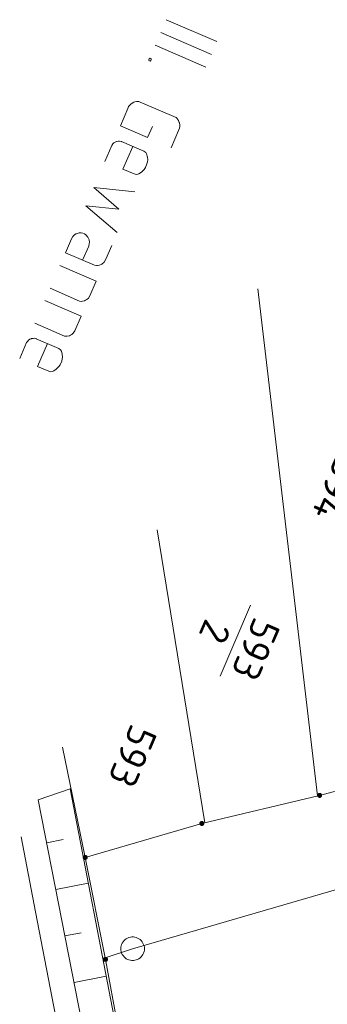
# Model space of a CAD drawing. Header units: metres. Extents: x 3425540 to 3446143, y 5432760 to 5444637.
# Tile 532 of 656: x 3436988 to 3437007, y 5444044 to 5444106. Entities that reach past the tile are written whole.
import ezdxf
from ezdxf.enums import TextEntityAlignment as Align

# ---------------------------------------------------------------- set-up
doc = ezdxf.new("R2010")
doc.units = ezdxf.units.M
for name, color, linetype, lineweight in [('B_Bestand', 9, 'Continuous', 18), ('B_Böschung', 9, 'Continuous', 18), ('B_Flurgrenzen', 9, 'Continuous', 18)]:
    doc.layers.add(name, color=color, linetype=linetype, lineweight=lineweight)
doc.styles.get("Standard").update_dxf_attribs({"font": 'isocpeur.ttf'})

msp = doc.modelspace()

# ---------------------------------------------------------------- linework, layer by layer
at = {"layer": 'B_Bestand'}
for p, q in [((3436997.248, 5444105.863), (3437000.459, 5444104.473)), ((3436996.898, 5444105.054), (3437000.109, 5444103.664)), ((3436996.553, 5444104.257), (3436999.764, 5444102.868)), ((3436994.343, 5444099.15), (3436994.813, 5444100.237)), ((3436995.593, 5444100.65), (3436997.868, 5444099.666)), ((3436994.343, 5444099.15), (3436996.062, 5444098.406)), ((3436996.062, 5444098.406), (3436996.369, 5444099.114)), ((3436997.554, 5444097.76), (3436998.025, 5444098.847)), ((3436993.807, 5444097.911), (3436993.369, 5444096.899)), ((3436994.423, 5444098.155), (3436995.839, 5444097.542)), ((3436990.519, 5444090.313), (3436992.82, 5444089.317)), ((3436992.415, 5444088.381), (3436992.82, 5444089.317)), ((3436989.895, 5444088.871), (3436991.766, 5444088.062)), ((3436989.561, 5444088.1), (3436991.862, 5444087.104)), ((3436988.938, 5444086.659), (3436990.809, 5444085.849)), ((3436991.457, 5444086.169), (3436991.862, 5444087.104)), ((3436988.407, 5444085.433), (3436987.969, 5444084.421)), ((3436989.023, 5444085.676), (3436990.439, 5444085.064))]:
    msp.add_line(p, q, dxfattribs=at)
for points in [[(3436996.302, 5444103.33), (3436996.299, 5444103.392), (3436996.223, 5444103.425), (3436996.176, 5444103.385), (3436996.154, 5444103.334), (3436996.157, 5444103.273), (3436996.233, 5444103.24), (3436996.28, 5444103.28), (3436996.302, 5444103.33)], [(3436995.593, 5444100.65), (3436995.517, 5444100.683), (3436995.43, 5444100.691), (3436995.369, 5444100.687), (3436995.271, 5444100.67), (3436995.198, 5444100.641), (3436995.032, 5444100.533), (3436994.984, 5444100.493), (3436994.868, 5444100.363), (3436994.813, 5444100.237)], [(3436998.025, 5444098.847), (3436998.09, 5444098.999), (3436998.109, 5444099.111), (3436998.116, 5444099.198), (3436998.084, 5444099.332), (3436998.07, 5444099.368), (3436998.027, 5444099.477), (3436997.973, 5444099.56), (3436997.933, 5444099.607), (3436997.868, 5444099.666)], [(3436993.807, 5444097.911), (3436993.876, 5444098.001), (3436993.934, 5444098.066), (3436994.017, 5444098.12), (3436994.09, 5444098.149), (3436994.126, 5444098.163), (3436994.224, 5444098.181), (3436994.285, 5444098.184), (3436994.423, 5444098.155), (3436994.448, 5444098.144)], [(3436995.131, 5444097.848), (3436994.507, 5444096.407), (3436995.215, 5444096.101)], [(3436995.215, 5444096.101), (3436995.352, 5444096.071), (3436995.45, 5444096.089), (3436995.522, 5444096.118), (3436995.689, 5444096.226), (3436995.853, 5444096.395), (3436995.933, 5444096.511), (3436996.031, 5444096.738), (3436996.061, 5444096.875), (3436996.079, 5444096.988), (3436996.069, 5444097.172), (3436996.008, 5444097.378), (3436995.954, 5444097.462), (3436995.839, 5444097.542)], [(3436995.265, 5444094.968), (3436992.658, 5444095.256), (3436994.252, 5444093.876), (3436992.155, 5444094.093), (3436994.149, 5444092.389)], [(3436993.794, 5444091.567), (3436993.421, 5444090.708), (3436993.309, 5444090.516), (3436993.167, 5444090.397), (3436993.022, 5444090.34), (3436992.888, 5444090.308), (3436992.827, 5444090.304), (3436992.715, 5444090.323), (3436990.869, 5444091.122), (3436991.252, 5444092.007), (3436991.343, 5444092.147), (3436991.448, 5444092.252), (3436991.531, 5444092.306), (3436991.568, 5444092.32), (3436991.738, 5444092.367), (3436991.861, 5444092.374), (3436991.973, 5444092.355), (3436992.074, 5444092.311), (3436992.164, 5444092.242), (3436992.283, 5444092.101), (3436992.366, 5444091.945), (3436992.387, 5444091.786), (3436992.379, 5444091.699), (3436992.339, 5444091.536), (3436991.956, 5444090.651)], [(3436992.415, 5444088.381), (3436992.324, 5444088.241), (3436992.23, 5444088.161), (3436992.146, 5444088.107), (3436992.074, 5444088.079), (3436991.94, 5444088.047), (3436991.878, 5444088.043), (3436991.766, 5444088.062)], [(3436991.457, 5444086.169), (3436991.366, 5444086.028), (3436991.319, 5444085.988), (3436991.272, 5444085.949), (3436991.189, 5444085.895), (3436991.116, 5444085.866), (3436990.982, 5444085.834), (3436990.921, 5444085.831), (3436990.809, 5444085.849)], [(3436988.407, 5444085.433), (3436988.476, 5444085.523), (3436988.534, 5444085.588), (3436988.617, 5444085.642), (3436988.69, 5444085.67), (3436988.726, 5444085.685), (3436988.824, 5444085.702), (3436988.885, 5444085.706), (3436989.023, 5444085.676), (3436989.048, 5444085.665)], [(3436989.731, 5444085.37), (3436989.107, 5444083.929), (3436989.815, 5444083.622)], [(3436989.815, 5444083.622), (3436989.952, 5444083.593), (3436990.05, 5444083.611), (3436990.123, 5444083.639), (3436990.289, 5444083.747), (3436990.453, 5444083.917), (3436990.533, 5444084.032), (3436990.631, 5444084.26), (3436990.661, 5444084.397), (3436990.679, 5444084.509), (3436990.669, 5444084.694), (3436990.608, 5444084.9), (3436990.554, 5444084.984), (3436990.439, 5444085.064)], [(3436988.055, 5444054.163), (3436988.971, 5444049.417), (3436989.897, 5444044.603), (3436990.844, 5444039.685), (3436991.785, 5444034.807), (3436993.08, 5444028.136), (3436993.853, 5444024.189), (3436994.591, 5444020.433), (3436995.647, 5444015.77)]]:
    msp.add_lwpolyline(points, dxfattribs=at)
at = {"layer": 'B_Böschung'}
for p, q in [((3436989.145, 5444056.504), (3436991.164, 5444057.202)), ((3436997.84, 5444022.646), (3436991.164, 5444057.202)), ((3436989.68, 5444053.779), (3436990.714, 5444053.982)), ((3436990.258, 5444050.835), (3436992.316, 5444051.239)), ((3436990.836, 5444047.89), (3436991.861, 5444048.091)), ((3436991.414, 5444044.946), (3436993.454, 5444045.347))]:
    msp.add_line(p, q, dxfattribs=at)
msp.add_lwpolyline([(3436997.839, 5444022.499), (3436996.597, 5444023.043), (3436995.743, 5444024.208), (3436995.122, 5444026.071), (3436989.145, 5444056.504)], dxfattribs=at)
at = {"layer": 'B_Flurgrenzen'}
for p, q in [((3437003.053, 5444088.825), (3437006.834, 5444056.751)), ((3436996.671, 5444073.593), (3436999.684, 5444055.054)), ((3437002.592, 5444068.817), (3437000.654, 5444064.337)), ((3436990.673, 5444059.824), (3436992.12, 5444052.858)), ((3436995.12, 5444047.081), (3437038.904, 5444059.825)), ((3437006.961, 5444056.781), (3437013.881, 5444058.627)), ((3436999.502, 5444055.011), (3437006.961, 5444056.781)), ((3436992.12, 5444052.858), (3436999.502, 5444055.011)), ((3436993.406, 5444046.409), (3436992.12, 5444052.858)), ((3436993.387, 5444046.504), (3436995.12, 5444047.081)), ((3436994.636, 5444039.793), (3436993.406, 5444046.409))]:
    msp.add_line(p, q, dxfattribs=at)
for points in [[(3437007.086, 5444056.781), (3437007.085, 5444056.797), (3437007.082, 5444056.812), (3437007.077, 5444056.827), (3437007.07, 5444056.841), (3437007.062, 5444056.855), (3437007.053, 5444056.867), (3437007.041, 5444056.877), (3437007.028, 5444056.886), (3437007.014, 5444056.894), (3437006.999, 5444056.9), (3437006.985, 5444056.904), (3437006.969, 5444056.906), (3437006.953, 5444056.906), (3437006.937, 5444056.904), (3437006.923, 5444056.9), (3437006.908, 5444056.894), (3437006.894, 5444056.886), (3437006.881, 5444056.877), (3437006.869, 5444056.867), (3437006.86, 5444056.855), (3437006.852, 5444056.841), (3437006.845, 5444056.827), (3437006.84, 5444056.812), (3437006.837, 5444056.797), (3437006.836, 5444056.781), (3437006.837, 5444056.765), (3437006.84, 5444056.75), (3437006.845, 5444056.735), (3437006.852, 5444056.721), (3437006.86, 5444056.707), (3437006.869, 5444056.695), (3437006.881, 5444056.685), (3437006.894, 5444056.676), (3437006.908, 5444056.668), (3437006.923, 5444056.662), (3437006.937, 5444056.658), (3437006.953, 5444056.656), (3437006.969, 5444056.656), (3437006.985, 5444056.658), (3437006.999, 5444056.662), (3437007.014, 5444056.668), (3437007.028, 5444056.676), (3437007.041, 5444056.685), (3437007.053, 5444056.695), (3437007.062, 5444056.707), (3437007.07, 5444056.721), (3437007.077, 5444056.735), (3437007.082, 5444056.75), (3437007.085, 5444056.765), (3437007.086, 5444056.781)], [(3437007.061, 5444056.781), (3437007.06, 5444056.795), (3437007.057, 5444056.809), (3437007.053, 5444056.821), (3437007.047, 5444056.834), (3437007.038, 5444056.846), (3437007.028, 5444056.856), (3437007.017, 5444056.865), (3437007.005, 5444056.872), (3437006.992, 5444056.876), (3437006.979, 5444056.879), (3437006.965, 5444056.881), (3437006.95, 5444056.88), (3437006.936, 5444056.878), (3437006.924, 5444056.875), (3437006.911, 5444056.868), (3437006.899, 5444056.86), (3437006.889, 5444056.851), (3437006.879, 5444056.84), (3437006.872, 5444056.828), (3437006.867, 5444056.815), (3437006.863, 5444056.802), (3437006.861, 5444056.788), (3437006.861, 5444056.774), (3437006.863, 5444056.76), (3437006.867, 5444056.747), (3437006.872, 5444056.734), (3437006.879, 5444056.722), (3437006.889, 5444056.711), (3437006.899, 5444056.702), (3437006.911, 5444056.694), (3437006.924, 5444056.687), (3437006.936, 5444056.684), (3437006.95, 5444056.682), (3437006.965, 5444056.681), (3437006.979, 5444056.683), (3437006.992, 5444056.686), (3437007.005, 5444056.69), (3437007.017, 5444056.697), (3437007.028, 5444056.706), (3437007.038, 5444056.716), (3437007.047, 5444056.728), (3437007.053, 5444056.741), (3437007.057, 5444056.753), (3437007.06, 5444056.767), (3437007.061, 5444056.781)], [(3437007.037, 5444056.781), (3437007.036, 5444056.793), (3437007.033, 5444056.805), (3437007.028, 5444056.816), (3437007.022, 5444056.826), (3437007.013, 5444056.836), (3437007.004, 5444056.843), (3437006.993, 5444056.85), (3437006.982, 5444056.854), (3437006.97, 5444056.856), (3437006.958, 5444056.857), (3437006.946, 5444056.855), (3437006.934, 5444056.852), (3437006.924, 5444056.847), (3437006.913, 5444056.84), (3437006.904, 5444056.831), (3437006.897, 5444056.821), (3437006.891, 5444056.811), (3437006.887, 5444056.799), (3437006.885, 5444056.787), (3437006.885, 5444056.775), (3437006.887, 5444056.763), (3437006.891, 5444056.751), (3437006.897, 5444056.741), (3437006.904, 5444056.731), (3437006.913, 5444056.722), (3437006.923, 5444056.715), (3437006.934, 5444056.71), (3437006.946, 5444056.707), (3437006.958, 5444056.705), (3437006.97, 5444056.706), (3437006.982, 5444056.708), (3437006.993, 5444056.712), (3437007.004, 5444056.719), (3437007.013, 5444056.726), (3437007.022, 5444056.736), (3437007.028, 5444056.746), (3437007.033, 5444056.757), (3437007.036, 5444056.769), (3437007.037, 5444056.781)], [(3437007.012, 5444056.781), (3437007.011, 5444056.791), (3437007.008, 5444056.801), (3437007.003, 5444056.81), (3437006.997, 5444056.817), (3437006.99, 5444056.823), (3437006.981, 5444056.828), (3437006.971, 5444056.831), (3437006.961, 5444056.832), (3437006.951, 5444056.831), (3437006.941, 5444056.828), (3437006.932, 5444056.823), (3437006.925, 5444056.817), (3437006.919, 5444056.81), (3437006.914, 5444056.801), (3437006.911, 5444056.791), (3437006.91, 5444056.781), (3437006.911, 5444056.771), (3437006.914, 5444056.761), (3437006.919, 5444056.752), (3437006.925, 5444056.745), (3437006.932, 5444056.739), (3437006.941, 5444056.734), (3437006.951, 5444056.731), (3437006.961, 5444056.73), (3437006.971, 5444056.731), (3437006.981, 5444056.734), (3437006.99, 5444056.739), (3437006.997, 5444056.745), (3437007.003, 5444056.752), (3437007.008, 5444056.761), (3437007.011, 5444056.771), (3437007.012, 5444056.781)], [(3437006.988, 5444056.781), (3437006.987, 5444056.788), (3437006.984, 5444056.795), (3437006.979, 5444056.801), (3437006.973, 5444056.805), (3437006.966, 5444056.807), (3437006.959, 5444056.808), (3437006.952, 5444056.806), (3437006.945, 5444056.803), (3437006.94, 5444056.798), (3437006.936, 5444056.792), (3437006.934, 5444056.785), (3437006.934, 5444056.777), (3437006.936, 5444056.77), (3437006.94, 5444056.764), (3437006.945, 5444056.759), (3437006.952, 5444056.756), (3437006.959, 5444056.754), (3437006.966, 5444056.755), (3437006.973, 5444056.757), (3437006.979, 5444056.761), (3437006.984, 5444056.767), (3437006.987, 5444056.774), (3437006.988, 5444056.781)], [(3436999.627, 5444055.011), (3436999.626, 5444055.027), (3436999.623, 5444055.042), (3436999.618, 5444055.057), (3436999.611, 5444055.071), (3436999.603, 5444055.085), (3436999.594, 5444055.097), (3436999.582, 5444055.107), (3436999.569, 5444055.116), (3436999.555, 5444055.124), (3436999.54, 5444055.13), (3436999.526, 5444055.134), (3436999.51, 5444055.136), (3436999.494, 5444055.136), (3436999.478, 5444055.134), (3436999.464, 5444055.13), (3436999.449, 5444055.124), (3436999.435, 5444055.116), (3436999.422, 5444055.107), (3436999.41, 5444055.097), (3436999.401, 5444055.085), (3436999.393, 5444055.071), (3436999.386, 5444055.057), (3436999.381, 5444055.042), (3436999.378, 5444055.027), (3436999.377, 5444055.011), (3436999.378, 5444054.995), (3436999.381, 5444054.98), (3436999.386, 5444054.965), (3436999.393, 5444054.951), (3436999.401, 5444054.937), (3436999.41, 5444054.925), (3436999.422, 5444054.915), (3436999.435, 5444054.906), (3436999.449, 5444054.898), (3436999.464, 5444054.892), (3436999.478, 5444054.888), (3436999.494, 5444054.886), (3436999.51, 5444054.886), (3436999.526, 5444054.888), (3436999.54, 5444054.892), (3436999.555, 5444054.898), (3436999.569, 5444054.906), (3436999.582, 5444054.915), (3436999.594, 5444054.925), (3436999.603, 5444054.937), (3436999.611, 5444054.951), (3436999.618, 5444054.965), (3436999.623, 5444054.98), (3436999.626, 5444054.995), (3436999.627, 5444055.011)], [(3436999.602, 5444055.011), (3436999.601, 5444055.025), (3436999.598, 5444055.039), (3436999.594, 5444055.051), (3436999.588, 5444055.064), (3436999.579, 5444055.076), (3436999.569, 5444055.086), (3436999.558, 5444055.095), (3436999.546, 5444055.102), (3436999.533, 5444055.106), (3436999.52, 5444055.109), (3436999.506, 5444055.111), (3436999.491, 5444055.11), (3436999.477, 5444055.108), (3436999.465, 5444055.105), (3436999.452, 5444055.098), (3436999.44, 5444055.09), (3436999.43, 5444055.081), (3436999.42, 5444055.07), (3436999.413, 5444055.058), (3436999.408, 5444055.045), (3436999.404, 5444055.032), (3436999.402, 5444055.018), (3436999.402, 5444055.004), (3436999.404, 5444054.99), (3436999.408, 5444054.977), (3436999.413, 5444054.964), (3436999.42, 5444054.952), (3436999.43, 5444054.941), (3436999.44, 5444054.932), (3436999.452, 5444054.924), (3436999.465, 5444054.917), (3436999.477, 5444054.914), (3436999.491, 5444054.912), (3436999.506, 5444054.911), (3436999.52, 5444054.913), (3436999.533, 5444054.916), (3436999.546, 5444054.92), (3436999.558, 5444054.927), (3436999.569, 5444054.936), (3436999.579, 5444054.946), (3436999.588, 5444054.958), (3436999.594, 5444054.971), (3436999.598, 5444054.983), (3436999.601, 5444054.997), (3436999.602, 5444055.011)], [(3436999.578, 5444055.011), (3436999.577, 5444055.023), (3436999.574, 5444055.035), (3436999.569, 5444055.046), (3436999.563, 5444055.056), (3436999.554, 5444055.066), (3436999.545, 5444055.073), (3436999.534, 5444055.08), (3436999.523, 5444055.084), (3436999.511, 5444055.086), (3436999.499, 5444055.087), (3436999.487, 5444055.085), (3436999.475, 5444055.082), (3436999.465, 5444055.077), (3436999.454, 5444055.07), (3436999.445, 5444055.061), (3436999.438, 5444055.051), (3436999.432, 5444055.041), (3436999.428, 5444055.029), (3436999.426, 5444055.017), (3436999.426, 5444055.005), (3436999.428, 5444054.993), (3436999.432, 5444054.981), (3436999.438, 5444054.971), (3436999.445, 5444054.961), (3436999.454, 5444054.952), (3436999.464, 5444054.945), (3436999.475, 5444054.94), (3436999.487, 5444054.937), (3436999.499, 5444054.935), (3436999.511, 5444054.936), (3436999.523, 5444054.938), (3436999.534, 5444054.942), (3436999.545, 5444054.949), (3436999.554, 5444054.956), (3436999.563, 5444054.966), (3436999.569, 5444054.976), (3436999.574, 5444054.987), (3436999.577, 5444054.999), (3436999.578, 5444055.011)], [(3436999.553, 5444055.011), (3436999.552, 5444055.021), (3436999.549, 5444055.031), (3436999.544, 5444055.04), (3436999.538, 5444055.047), (3436999.531, 5444055.053), (3436999.522, 5444055.058), (3436999.512, 5444055.061), (3436999.502, 5444055.062), (3436999.492, 5444055.061), (3436999.482, 5444055.058), (3436999.473, 5444055.053), (3436999.466, 5444055.047), (3436999.46, 5444055.04), (3436999.455, 5444055.031), (3436999.452, 5444055.021), (3436999.451, 5444055.011), (3436999.452, 5444055.001), (3436999.455, 5444054.991), (3436999.46, 5444054.982), (3436999.466, 5444054.975), (3436999.473, 5444054.969), (3436999.482, 5444054.964), (3436999.492, 5444054.961), (3436999.502, 5444054.96), (3436999.512, 5444054.961), (3436999.522, 5444054.964), (3436999.531, 5444054.969), (3436999.538, 5444054.975), (3436999.544, 5444054.982), (3436999.549, 5444054.991), (3436999.552, 5444055.001), (3436999.553, 5444055.011)], [(3436999.529, 5444055.011), (3436999.528, 5444055.018), (3436999.525, 5444055.025), (3436999.52, 5444055.031), (3436999.514, 5444055.035), (3436999.507, 5444055.037), (3436999.5, 5444055.038), (3436999.493, 5444055.036), (3436999.486, 5444055.033), (3436999.481, 5444055.028), (3436999.477, 5444055.022), (3436999.475, 5444055.015), (3436999.475, 5444055.007), (3436999.477, 5444055), (3436999.481, 5444054.994), (3436999.486, 5444054.989), (3436999.493, 5444054.986), (3436999.5, 5444054.984), (3436999.507, 5444054.985), (3436999.514, 5444054.987), (3436999.52, 5444054.991), (3436999.525, 5444054.997), (3436999.528, 5444055.004), (3436999.529, 5444055.011)], [(3436992.245, 5444052.858), (3436992.244, 5444052.874), (3436992.241, 5444052.889), (3436992.236, 5444052.904), (3436992.229, 5444052.918), (3436992.221, 5444052.932), (3436992.212, 5444052.944), (3436992.2, 5444052.954), (3436992.187, 5444052.963), (3436992.173, 5444052.971), (3436992.158, 5444052.977), (3436992.144, 5444052.981), (3436992.128, 5444052.983), (3436992.112, 5444052.983), (3436992.096, 5444052.981), (3436992.082, 5444052.977), (3436992.067, 5444052.971), (3436992.053, 5444052.963), (3436992.04, 5444052.954), (3436992.028, 5444052.944), (3436992.019, 5444052.932), (3436992.011, 5444052.918), (3436992.004, 5444052.904), (3436991.999, 5444052.889), (3436991.996, 5444052.874), (3436991.995, 5444052.858), (3436991.996, 5444052.842), (3436991.999, 5444052.827), (3436992.004, 5444052.812), (3436992.011, 5444052.798), (3436992.019, 5444052.784), (3436992.028, 5444052.772), (3436992.04, 5444052.762), (3436992.053, 5444052.753), (3436992.067, 5444052.745), (3436992.082, 5444052.739), (3436992.096, 5444052.735), (3436992.112, 5444052.733), (3436992.128, 5444052.733), (3436992.144, 5444052.735), (3436992.158, 5444052.739), (3436992.173, 5444052.745), (3436992.187, 5444052.753), (3436992.2, 5444052.762), (3436992.212, 5444052.772), (3436992.221, 5444052.784), (3436992.229, 5444052.798), (3436992.236, 5444052.812), (3436992.241, 5444052.827), (3436992.244, 5444052.842), (3436992.245, 5444052.858)], [(3436992.22, 5444052.858), (3436992.219, 5444052.872), (3436992.216, 5444052.886), (3436992.212, 5444052.898), (3436992.206, 5444052.911), (3436992.197, 5444052.923), (3436992.187, 5444052.933), (3436992.176, 5444052.942), (3436992.164, 5444052.949), (3436992.151, 5444052.953), (3436992.138, 5444052.956), (3436992.124, 5444052.958), (3436992.109, 5444052.957), (3436992.095, 5444052.955), (3436992.083, 5444052.952), (3436992.07, 5444052.945), (3436992.058, 5444052.937), (3436992.048, 5444052.928), (3436992.038, 5444052.917), (3436992.031, 5444052.905), (3436992.026, 5444052.892), (3436992.022, 5444052.879), (3436992.02, 5444052.865), (3436992.02, 5444052.851), (3436992.022, 5444052.837), (3436992.026, 5444052.824), (3436992.031, 5444052.811), (3436992.038, 5444052.799), (3436992.048, 5444052.788), (3436992.058, 5444052.779), (3436992.07, 5444052.771), (3436992.083, 5444052.764), (3436992.095, 5444052.761), (3436992.109, 5444052.759), (3436992.124, 5444052.758), (3436992.138, 5444052.76), (3436992.151, 5444052.763), (3436992.164, 5444052.767), (3436992.176, 5444052.774), (3436992.187, 5444052.783), (3436992.197, 5444052.793), (3436992.206, 5444052.805), (3436992.212, 5444052.818), (3436992.216, 5444052.83), (3436992.219, 5444052.844), (3436992.22, 5444052.858)], [(3436992.196, 5444052.858), (3436992.195, 5444052.87), (3436992.192, 5444052.882), (3436992.187, 5444052.893), (3436992.181, 5444052.903), (3436992.172, 5444052.913), (3436992.163, 5444052.92), (3436992.152, 5444052.927), (3436992.141, 5444052.931), (3436992.129, 5444052.933), (3436992.117, 5444052.934), (3436992.105, 5444052.932), (3436992.093, 5444052.929), (3436992.083, 5444052.924), (3436992.072, 5444052.917), (3436992.063, 5444052.908), (3436992.056, 5444052.898), (3436992.05, 5444052.888), (3436992.046, 5444052.876), (3436992.044, 5444052.864), (3436992.044, 5444052.852), (3436992.046, 5444052.84), (3436992.05, 5444052.828), (3436992.056, 5444052.818), (3436992.063, 5444052.808), (3436992.072, 5444052.799), (3436992.082, 5444052.792), (3436992.093, 5444052.787), (3436992.105, 5444052.784), (3436992.117, 5444052.782), (3436992.129, 5444052.783), (3436992.141, 5444052.785), (3436992.152, 5444052.789), (3436992.163, 5444052.796), (3436992.172, 5444052.803), (3436992.181, 5444052.813), (3436992.187, 5444052.823), (3436992.192, 5444052.834), (3436992.195, 5444052.846), (3436992.196, 5444052.858)], [(3436992.171, 5444052.858), (3436992.17, 5444052.868), (3436992.167, 5444052.878), (3436992.162, 5444052.887), (3436992.156, 5444052.894), (3436992.149, 5444052.9), (3436992.14, 5444052.905), (3436992.13, 5444052.908), (3436992.12, 5444052.909), (3436992.11, 5444052.908), (3436992.1, 5444052.905), (3436992.091, 5444052.9), (3436992.084, 5444052.894), (3436992.078, 5444052.887), (3436992.073, 5444052.878), (3436992.07, 5444052.868), (3436992.069, 5444052.858), (3436992.07, 5444052.848), (3436992.073, 5444052.838), (3436992.078, 5444052.829), (3436992.084, 5444052.822), (3436992.091, 5444052.816), (3436992.1, 5444052.811), (3436992.11, 5444052.808), (3436992.12, 5444052.807), (3436992.13, 5444052.808), (3436992.14, 5444052.811), (3436992.149, 5444052.816), (3436992.156, 5444052.822), (3436992.162, 5444052.829), (3436992.167, 5444052.838), (3436992.17, 5444052.848), (3436992.171, 5444052.858)], [(3436992.147, 5444052.858), (3436992.146, 5444052.865), (3436992.143, 5444052.872), (3436992.138, 5444052.878), (3436992.132, 5444052.882), (3436992.125, 5444052.884), (3436992.118, 5444052.885), (3436992.111, 5444052.883), (3436992.104, 5444052.88), (3436992.099, 5444052.875), (3436992.095, 5444052.869), (3436992.093, 5444052.862), (3436992.093, 5444052.854), (3436992.095, 5444052.847), (3436992.099, 5444052.841), (3436992.104, 5444052.836), (3436992.111, 5444052.833), (3436992.118, 5444052.831), (3436992.125, 5444052.832), (3436992.132, 5444052.834), (3436992.138, 5444052.838), (3436992.143, 5444052.844), (3436992.146, 5444052.851), (3436992.147, 5444052.858)], [(3436995.87, 5444047.081), (3436995.864, 5444047.175), (3436995.846, 5444047.264), (3436995.817, 5444047.359), (3436995.776, 5444047.441), (3436995.722, 5444047.518), (3436995.663, 5444047.595), (3436995.598, 5444047.66), (3436995.522, 5444047.713), (3436995.439, 5444047.76), (3436995.35, 5444047.79), (3436995.262, 5444047.813), (3436995.167, 5444047.825), (3436995.073, 5444047.825), (3436994.978, 5444047.813), (3436994.89, 5444047.79), (3436994.801, 5444047.76), (3436994.718, 5444047.713), (3436994.642, 5444047.66), (3436994.577, 5444047.595), (3436994.518, 5444047.518), (3436994.464, 5444047.441), (3436994.423, 5444047.359), (3436994.394, 5444047.264), (3436994.376, 5444047.175), (3436994.37, 5444047.081), (3436994.376, 5444046.987), (3436994.394, 5444046.898), (3436994.423, 5444046.803), (3436994.464, 5444046.721), (3436994.518, 5444046.644), (3436994.577, 5444046.567), (3436994.642, 5444046.502), (3436994.718, 5444046.449), (3436994.801, 5444046.402), (3436994.89, 5444046.372), (3436994.978, 5444046.349), (3436995.073, 5444046.337), (3436995.167, 5444046.337), (3436995.262, 5444046.349), (3436995.35, 5444046.372), (3436995.439, 5444046.402), (3436995.522, 5444046.449), (3436995.598, 5444046.502), (3436995.663, 5444046.567), (3436995.722, 5444046.644), (3436995.776, 5444046.721), (3436995.817, 5444046.803), (3436995.846, 5444046.898), (3436995.864, 5444046.987), (3436995.87, 5444047.081)], [(3436993.531, 5444046.409), (3436993.53, 5444046.425), (3436993.527, 5444046.44), (3436993.522, 5444046.455), (3436993.515, 5444046.469), (3436993.507, 5444046.483), (3436993.498, 5444046.495), (3436993.486, 5444046.505), (3436993.473, 5444046.514), (3436993.459, 5444046.522), (3436993.444, 5444046.528), (3436993.43, 5444046.532), (3436993.414, 5444046.534), (3436993.398, 5444046.534), (3436993.382, 5444046.532), (3436993.368, 5444046.528), (3436993.353, 5444046.522), (3436993.339, 5444046.514), (3436993.326, 5444046.505), (3436993.314, 5444046.495), (3436993.305, 5444046.483), (3436993.297, 5444046.469), (3436993.29, 5444046.455), (3436993.285, 5444046.44), (3436993.282, 5444046.425), (3436993.281, 5444046.409), (3436993.282, 5444046.393), (3436993.285, 5444046.378), (3436993.29, 5444046.363), (3436993.297, 5444046.349), (3436993.305, 5444046.335), (3436993.314, 5444046.323), (3436993.326, 5444046.313), (3436993.339, 5444046.304), (3436993.353, 5444046.296), (3436993.368, 5444046.29), (3436993.382, 5444046.286), (3436993.398, 5444046.284), (3436993.414, 5444046.284), (3436993.43, 5444046.286), (3436993.444, 5444046.29), (3436993.459, 5444046.296), (3436993.473, 5444046.304), (3436993.486, 5444046.313), (3436993.498, 5444046.323), (3436993.507, 5444046.335), (3436993.515, 5444046.349), (3436993.522, 5444046.363), (3436993.527, 5444046.378), (3436993.53, 5444046.393), (3436993.531, 5444046.409)], [(3436993.506, 5444046.409), (3436993.505, 5444046.423), (3436993.502, 5444046.437), (3436993.498, 5444046.449), (3436993.492, 5444046.462), (3436993.483, 5444046.474), (3436993.473, 5444046.484), (3436993.462, 5444046.493), (3436993.45, 5444046.5), (3436993.437, 5444046.504), (3436993.424, 5444046.507), (3436993.41, 5444046.509), (3436993.395, 5444046.508), (3436993.381, 5444046.506), (3436993.369, 5444046.503), (3436993.356, 5444046.496), (3436993.344, 5444046.488), (3436993.334, 5444046.479), (3436993.324, 5444046.468), (3436993.317, 5444046.456), (3436993.312, 5444046.443), (3436993.308, 5444046.43), (3436993.306, 5444046.416), (3436993.306, 5444046.402), (3436993.308, 5444046.388), (3436993.312, 5444046.375), (3436993.317, 5444046.362), (3436993.324, 5444046.35), (3436993.334, 5444046.339), (3436993.344, 5444046.33), (3436993.356, 5444046.322), (3436993.369, 5444046.315), (3436993.381, 5444046.312), (3436993.395, 5444046.31), (3436993.41, 5444046.309), (3436993.424, 5444046.311), (3436993.437, 5444046.314), (3436993.45, 5444046.318), (3436993.462, 5444046.325), (3436993.473, 5444046.334), (3436993.483, 5444046.344), (3436993.492, 5444046.356), (3436993.498, 5444046.369), (3436993.502, 5444046.381), (3436993.505, 5444046.395), (3436993.506, 5444046.409)], [(3436993.482, 5444046.409), (3436993.481, 5444046.421), (3436993.478, 5444046.433), (3436993.473, 5444046.444), (3436993.467, 5444046.454), (3436993.458, 5444046.464), (3436993.449, 5444046.471), (3436993.438, 5444046.478), (3436993.427, 5444046.482), (3436993.415, 5444046.484), (3436993.403, 5444046.485), (3436993.391, 5444046.483), (3436993.379, 5444046.48), (3436993.369, 5444046.475), (3436993.358, 5444046.468), (3436993.349, 5444046.459), (3436993.342, 5444046.449), (3436993.336, 5444046.439), (3436993.332, 5444046.427), (3436993.33, 5444046.415), (3436993.33, 5444046.403), (3436993.332, 5444046.391), (3436993.336, 5444046.379), (3436993.342, 5444046.369), (3436993.349, 5444046.359), (3436993.358, 5444046.35), (3436993.368, 5444046.343), (3436993.379, 5444046.338), (3436993.391, 5444046.335), (3436993.403, 5444046.333), (3436993.415, 5444046.334), (3436993.427, 5444046.336), (3436993.438, 5444046.34), (3436993.449, 5444046.347), (3436993.458, 5444046.354), (3436993.467, 5444046.364), (3436993.473, 5444046.374), (3436993.478, 5444046.385), (3436993.481, 5444046.397), (3436993.482, 5444046.409)], [(3436993.457, 5444046.409), (3436993.456, 5444046.419), (3436993.453, 5444046.429), (3436993.448, 5444046.438), (3436993.442, 5444046.445), (3436993.435, 5444046.451), (3436993.426, 5444046.456), (3436993.416, 5444046.459), (3436993.406, 5444046.46), (3436993.396, 5444046.459), (3436993.386, 5444046.456), (3436993.377, 5444046.451), (3436993.37, 5444046.445), (3436993.364, 5444046.438), (3436993.359, 5444046.429), (3436993.356, 5444046.419), (3436993.355, 5444046.409), (3436993.356, 5444046.399), (3436993.359, 5444046.389), (3436993.364, 5444046.38), (3436993.37, 5444046.373), (3436993.377, 5444046.367), (3436993.386, 5444046.362), (3436993.396, 5444046.359), (3436993.406, 5444046.358), (3436993.416, 5444046.359), (3436993.426, 5444046.362), (3436993.435, 5444046.367), (3436993.442, 5444046.373), (3436993.448, 5444046.38), (3436993.453, 5444046.389), (3436993.456, 5444046.399), (3436993.457, 5444046.409)], [(3436993.433, 5444046.409), (3436993.432, 5444046.416), (3436993.429, 5444046.423), (3436993.424, 5444046.429), (3436993.418, 5444046.433), (3436993.411, 5444046.435), (3436993.404, 5444046.436), (3436993.397, 5444046.434), (3436993.39, 5444046.431), (3436993.385, 5444046.426), (3436993.381, 5444046.42), (3436993.379, 5444046.413), (3436993.379, 5444046.405), (3436993.381, 5444046.398), (3436993.385, 5444046.392), (3436993.39, 5444046.387), (3436993.397, 5444046.384), (3436993.404, 5444046.382), (3436993.411, 5444046.383), (3436993.418, 5444046.385), (3436993.424, 5444046.389), (3436993.429, 5444046.395), (3436993.432, 5444046.402), (3436993.433, 5444046.409)]]:
    msp.add_lwpolyline(points, dxfattribs=at)

# ---------------------------------------------------------------- texts
for s, p in [('594', (3437008.042, 5444076.121)), ('593', (3436995.114, 5444059.264))]:
    msp.add_text(s, height=1.8, rotation=246.59998, dxfattribs=at).set_placement(p, align=Align.MIDDLE)
msp.add_text('2', height=1.8, rotation=246.59998, dxfattribs=at).set_placement((3437001.164, 5444066.776), align=Align.TOP_CENTER)
msp.add_text('593', height=1.8, rotation=246.59998, dxfattribs=at).set_placement((3437002.082, 5444066.38), align=Align.CENTER)

doc.saveas('drawing.dxf')
